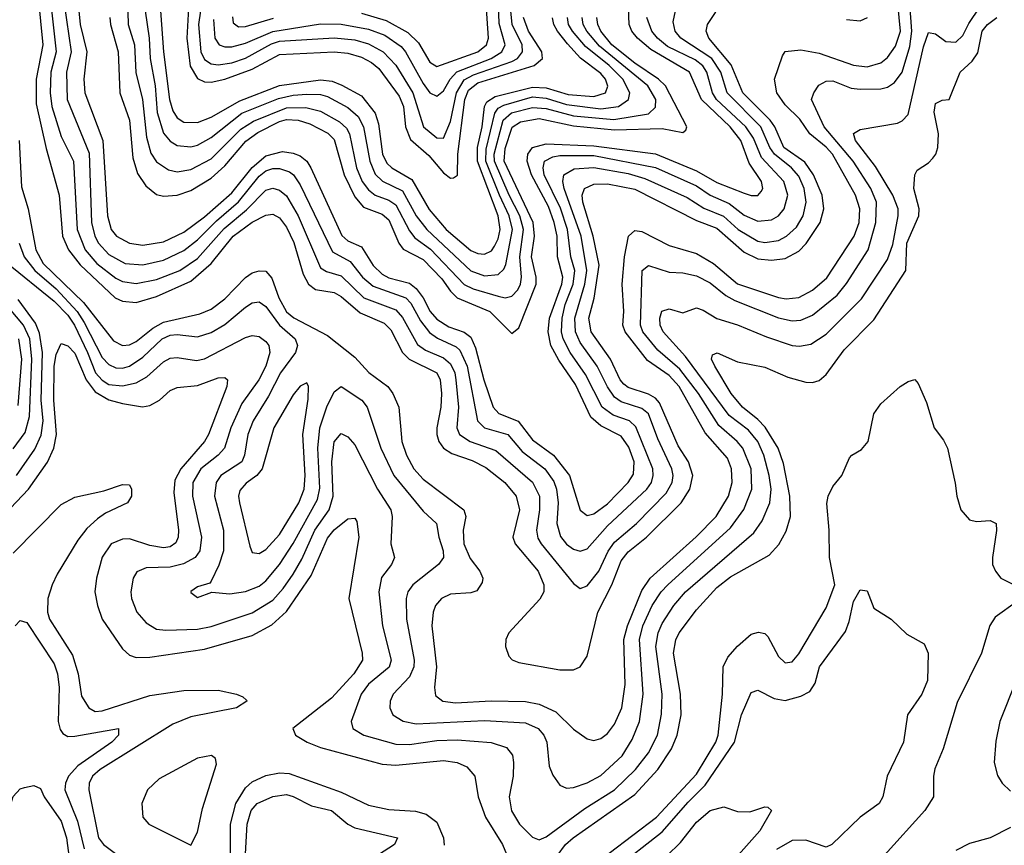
# Model space of a CAD drawing. Header units: inches. Extents: x 990535 to 1117859, y 769386 to 892122.
# Tile 753 of 1056: x 1074509 to 1077392, y 842868 to 845284. Entities that reach past the tile are written whole.
import ezdxf

# ---------------------------------------------------------------- set-up
doc = ezdxf.new("R2010")
doc.units = ezdxf.units.IN
doc.header["$MEASUREMENT"] = 0
doc.layers.add('B0874', color=7, linetype='Continuous')

msp = doc.modelspace()

# ---------------------------------------------------------------- linework, layer by layer
at = {"layer": 'B0874', "color": 5}
for points, elevation in [([(1074681.9, 845310), (1074686.3, 845270), (1074705.8, 845190), (1074697, 845110), (1074699.4, 845070), (1074752.5, 844930), (1074765.6, 844710), (1074777, 844670), (1074792.8, 844650), (1074830, 844629.7), (1074870, 844624.4), (1074930, 844634), (1074990, 844662), (1075050, 844707.3), (1075130, 844777), (1075190, 844851.2), (1075230, 844885.3), (1075278.3, 844898.2), (1075310, 844893.3), (1075330, 844885.1), (1075350.1, 844870), (1075361.7, 844850), (1075451.9, 844651.9), (1075470, 844636.8), (1075510, 844618.7), (1075544.1, 844564.1), (1075570, 844539.6), (1075590, 844528.7), (1075650, 844513), (1075670, 844496.9), (1075689.8, 844470), (1075710.5, 844430), (1075730, 844407), (1075765.5, 844385.5), (1075810, 844369.8), (1075830, 844354.4), (1075843.9, 844323.9), (1075868.2, 844230), (1075895.2, 844150), (1075911.8, 844131.8), (1075968.8, 844108.8), (1076010, 844054.7), (1076072.2, 844010), (1076118.9, 843950), (1076150, 843848.2), (1076170, 843832.6), (1076190, 843837.9), (1076230, 843866.9), (1076290.3, 843930), (1076305.6, 843954.4), (1076308.4, 843990), (1076292.7, 844032.7), (1076270, 844065.4), (1076210, 844094.9), (1076180.6, 844120.6), (1076135.8, 844215.9), (1076087.1, 844287.1), (1076063.8, 844330), (1076056.6, 844370), (1076060.3, 844410), (1076095.8, 844510), (1076098.9, 844530), (1076083.3, 844590), (1076082.6, 844650), (1076073.8, 844690), (1076057.2, 844737.2), (1076007.3, 844830), (1075994.8, 844870), (1075996.9, 844890), (1076010, 844910), (1076050, 844920.9), (1076190, 844914.8), (1076370, 844891), (1076490, 844841), (1076550, 844806.9), (1076630, 844776), (1076650, 844768.9), (1076670, 844769.6), (1076679.4, 844780.6), (1076684.2, 844790), (1076680.3, 844810), (1076644.2, 844864.2), (1076620.2, 844930), (1076588.7, 844970), (1076505, 845050), (1076470.2, 845130), (1076356.7, 845196.7), (1076317.2, 845230), (1076301, 845250), (1076293.3, 845270), (1076289.4, 845370.6)], 2880), ([(1074507.1, 844630), (1074522.1, 844590), (1074553.2, 844550), (1074616.2, 844496.2), (1074677, 844430), (1074697.9, 844397.9), (1074750, 844295.2), (1074770, 844274.6), (1074790, 844265.1), (1074810, 844264.2), (1074830, 844269.8), (1074870, 844296), (1074926.5, 844350), (1074950, 844360.5), (1074970, 844362.6), (1075030, 844355.8), (1075070, 844368), (1075110, 844392.3), (1075170, 844443), (1075190, 844455.7), (1075210, 844458.5), (1075230, 844444.2), (1075269.7, 844389.7), (1075315, 844350), (1075322.1, 844330), (1075316.9, 844310), (1075272.5, 844250), (1075237.6, 844182.4), (1075192.3, 844110), (1075176.6, 844070), (1075166.9, 844010), (1075158.9, 843990), (1075097.4, 843950), (1075084.2, 843930), (1075079.7, 843890), (1075106.1, 843790), (1075105.3, 843730), (1075092.2, 843687.7), (1075070, 843640.9), (1075065.3, 843634.8), (1075030, 843624.5), (1075010, 843611.1), (1075010, 843607.3), (1075030, 843593.4), (1075071.3, 843608.7), (1075124.2, 843604.2), (1075170, 843610.4), (1075210, 843626.4), (1075230, 843641.4), (1075270, 843689.7), (1075310, 843751), (1075380.5, 843879.5), (1075387.4, 843912.6), (1075381.4, 844030), (1075388, 844090), (1075408.6, 844151.4), (1075430, 844195.2), (1075450, 844210.1), (1075510.4, 844170.4), (1075526.6, 844150), (1075566.7, 844030), (1075604.1, 843950), (1075690, 843845.3), (1075729.4, 843810), (1075735.9, 843770), (1075748.6, 843730), (1075750.1, 843710), (1075735, 843690), (1075659.8, 843630), (1075644.9, 843610), (1075640.3, 843590), (1075641.7, 843530), (1075663.7, 843410), (1075663.1, 843390), (1075650, 843360.7), (1075602.7, 843310), (1075594, 843290), (1075592.5, 843270), (1075601.6, 843250), (1075631.2, 843231.2), (1075670, 843223.9), (1075870, 843233.6), (1075990, 843226.2), (1076026.6, 843210), (1076043.6, 843190), (1076051.9, 843170), (1076059.4, 843099.4), (1076070, 843073.7), (1076090, 843044.2), (1076110, 843035.2), (1076130, 843037), (1076170, 843050.6), (1076210, 843071.9), (1076272.7, 843130), (1076302.4, 843177.6), (1076323.5, 843230), (1076334.7, 843310), (1076323.1, 843470), (1076333.2, 843510), (1076360.5, 843570), (1076387, 843610), (1076406.4, 843630), (1076590, 843796.5), (1076629.1, 843850.9), (1076652.8, 843910), (1076650.2, 843970), (1076626, 844030), (1076609.9, 844050), (1076555.9, 844095.9), (1076496.1, 844190), (1076441.3, 844261.3), (1076377.1, 844317.1), (1076333.3, 844370), (1076326.1, 844390), (1076331.6, 844550), (1076350, 844564.6), (1076410, 844545.1), (1076450, 844543.1), (1076490, 844533.9), (1076530, 844513.3), (1076576.4, 844476.4), (1076602.5, 844462.5), (1076730, 844411.3), (1076770, 844402.5), (1076795.4, 844404.6), (1076830, 844418.7), (1076902.1, 844477.9), (1076930, 844512.1), (1076993.4, 844610), (1077015, 844690), (1077017.3, 844750), (1077000.4, 844790), (1076948.7, 844870), (1076864, 844970), (1076827, 845050), (1076833.7, 845070), (1076848.2, 845091.8), (1076870, 845104.1), (1076890, 845104.7), (1076943.3, 845083.3), (1076970, 845080.3), (1077030, 845081.6), (1077050, 845086.6), (1077070, 845099.6), (1077092.8, 845130), (1077115, 845205), (1077120.5, 845250), (1077114.5, 845330)], 2760), ([(1074507.9, 844930), (1074514.4, 844794.4), (1074534.3, 844730), (1074556.1, 844610), (1074578.1, 844570), (1074695.8, 844455.8), (1074783.8, 844343.8), (1074810, 844330.1), (1074830, 844332.4), (1074850, 844342.3), (1074898.9, 844381.1), (1074930, 844399.1), (1075036.8, 844423.2), (1075070, 844436.4), (1075110, 844466.6), (1075170.2, 844529.8), (1075190, 844543.3), (1075210, 844549.2), (1075230, 844547.9), (1075247.5, 844527.5), (1075267.3, 844470), (1075290, 844428.6), (1075311.2, 844411.2), (1075410, 844359.8), (1075490, 844295.9), (1075531.1, 844251.1), (1075586.3, 844210), (1075601.5, 844190), (1075618.7, 844150), (1075627.9, 844050), (1075641.4, 844010), (1075662.7, 843970), (1075690, 843939), (1075809.3, 843849.3), (1075815.5, 843830), (1075807.1, 843790), (1075809.4, 843750), (1075827.5, 843707.5), (1075856.4, 843670), (1075864.8, 843650), (1075863.3, 843636.6), (1075847.1, 843612.9), (1075830, 843606.6), (1075770, 843602.7), (1075743.5, 843590), (1075726, 843570), (1075719.3, 843550), (1075715.7, 843510), (1075729.3, 843390.7), (1075723.6, 843330), (1075726.5, 843306.5), (1075747.6, 843290), (1075784.7, 843284.7), (1075889.4, 843290.6), (1075990, 843288.6), (1076030, 843281.4), (1076078.8, 843258.8), (1076130, 843208.1), (1076170, 843179.4), (1076190, 843175), (1076210, 843180.1), (1076230, 843195.1), (1076250, 843222), (1076271.9, 843270), (1076281.5, 843338.5), (1076277.2, 843470), (1076288, 843510), (1076330, 843613.8), (1076355.1, 843650), (1076489.5, 843770.6), (1076547.6, 843830), (1076584.5, 843890), (1076595.3, 843930), (1076592.9, 843970), (1076580.8, 844000.8), (1076515.3, 844075.3), (1076440.1, 844210), (1076410, 844243), (1076346.6, 844286.6), (1076281.4, 844370), (1076274.6, 844390), (1076277.7, 844430), (1076272.4, 844510), (1076280, 844590), (1076291.6, 844650), (1076310, 844666.6), (1076330, 844663.9), (1076410, 844623.4), (1076490, 844599.2), (1076540.3, 844570), (1076610.7, 844510.7), (1076730, 844470.9), (1076753.3, 844466.7), (1076790, 844470.7), (1076830, 844492.5), (1076871.9, 844528.1), (1076952.4, 844650), (1076967.1, 844690), (1076968.6, 844730), (1076955.6, 844770), (1076888.2, 844890), (1076870, 844911.1), (1076822.6, 844950), (1076792.9, 844992.9), (1076750, 845034.4), (1076725.3, 845070), (1076718.8, 845110), (1076741.8, 845178.2), (1076750, 845190.5), (1076795.5, 845195.5), (1076850, 845185.5), (1076950, 845150.7), (1076990, 845145.7), (1077030, 845157.5), (1077050, 845172.9), (1077073.4, 845206.6), (1077087.8, 845250), (1077080.1, 845330)], 2780), ([(1074562.8, 845350), (1074576.4, 845210), (1074556.8, 845110), (1074557.1, 845037.1), (1074586.6, 844906.6), (1074625, 844770), (1074634.5, 844650), (1074651.5, 844610), (1074686.1, 844566.1), (1074788.6, 844470), (1074810, 844460.1), (1074850, 844456.7), (1074910, 844473.4), (1075010, 844518.4), (1075069.3, 844570.7), (1075134, 844650), (1075190, 844691.1), (1075230, 844711.9), (1075250, 844714.4), (1075270, 844703.9), (1075290, 844676.6), (1075311.4, 844631.4), (1075338.7, 844538.7), (1075354.2, 844510), (1075374.7, 844494.7), (1075430, 844485.6), (1075450, 844474.2), (1075506.2, 844426.2), (1075575.8, 844395.8), (1075595.8, 844375.8), (1075630, 844310.1), (1075649.4, 844290), (1075730.1, 844250), (1075739.8, 844230), (1075743.9, 844190), (1075742.3, 844150), (1075729.8, 844090), (1075729.8, 844070), (1075736, 844050), (1075750, 844030.1), (1075774, 844014), (1075834, 843994), (1075873.7, 843973.7), (1075928.9, 843930), (1075962.4, 843890), (1075972.3, 843850), (1075952.3, 843770), (1075959.7, 843750), (1076026.6, 843670), (1076043.5, 843630), (1076043, 843610), (1076032, 843588), (1075940.7, 843490), (1075932.6, 843470), (1075931, 843450), (1075941.4, 843421.4), (1075951.1, 843411.1), (1075970, 843403.3), (1076090, 843381.4), (1076130, 843381.9), (1076150, 843390.7), (1076170, 843421.3), (1076201.2, 843550), (1076242.2, 843630), (1076270, 843700.6), (1076290, 843726.3), (1076344.5, 843770), (1076445.5, 843870), (1076471.1, 843910), (1076479.2, 843950), (1076466.8, 843990), (1076436.9, 844036.9), (1076382.5, 844162.5), (1076370, 844176.2), (1076350, 844188), (1076290, 844207.3), (1076277.7, 844217.7), (1076267.4, 844230), (1076239, 844290), (1076182, 844370), (1076175.6, 844410), (1076190.9, 844469), (1076205, 844565), (1076187.8, 844650), (1076157.7, 844750), (1076155.9, 844770), (1076162.9, 844790), (1076190, 844802.1), (1076230, 844803.7), (1076310, 844787.4), (1076490, 844695.8), (1076550, 844673.4), (1076630, 844603.5), (1076670, 844583.8), (1076710, 844579.8), (1076750, 844585.1), (1076790, 844606.1), (1076811.6, 844628.4), (1076852.2, 844690), (1076863.3, 844730), (1076857.9, 844770), (1076833.1, 844830), (1076807.1, 844867.1), (1076746, 844910), (1076719.8, 844970), (1076706, 844990), (1076625.6, 845070), (1076591.5, 845151.5), (1076526.4, 845230), (1076518.4, 845250), (1076523, 845270), (1076570, 845343.2)], 2820), ([(1074600.2, 845330), (1074615.4, 845190), (1074600, 845130), (1074598.3, 845070), (1074602.8, 845030), (1074630, 844941.5), (1074666.7, 844870), (1074676.9, 844670), (1074700.4, 844610), (1074735.2, 844570), (1074790, 844527), (1074810, 844517.3), (1074850, 844511.9), (1074910, 844523.1), (1074977.7, 844550), (1075030, 844584.8), (1075107.3, 844672.7), (1075172.8, 844727.2), (1075230, 844785), (1075250, 844790.7), (1075270, 844784.5), (1075290, 844768), (1075324.2, 844710), (1075390, 844557.4), (1075406.8, 844546.8), (1075450, 844534.4), (1075516.3, 844470), (1075610, 844435.2), (1075630, 844412.1), (1075673.4, 844333.4), (1075696.6, 844316.6), (1075750, 844294.8), (1075770, 844277.1), (1075782.6, 844250), (1075786.3, 844230), (1075793.7, 844150), (1075788.4, 844090), (1075797, 844070), (1075827.5, 844050), (1075902.9, 844022.9), (1076010, 843930.9), (1076030.6, 843890), (1076031.1, 843850), (1076021.8, 843790), (1076026.3, 843766.3), (1076035.2, 843750), (1076130, 843634), (1076150, 843619.7), (1076170, 843626.9), (1076204.7, 843670), (1076231.7, 843728.3), (1076250, 843754.6), (1076314.7, 843810), (1076401.9, 843898.1), (1076419.5, 843930), (1076422.2, 843950), (1076418.5, 843970), (1076376.9, 844056.9), (1076350.1, 844130.1), (1076330, 844146.5), (1076270, 844165.3), (1076250, 844179.4), (1076230, 844209), (1076199.6, 844270), (1076150, 844339.5), (1076136, 844370), (1076134.5, 844410), (1076163.8, 844510), (1076169.8, 844550), (1076152.7, 844650), (1076102.8, 844790), (1076098.8, 844810), (1076102.4, 844830), (1076132.3, 844847.7), (1076190, 844851.3), (1076290, 844833.7), (1076339.3, 844819.3), (1076463.4, 844763.4), (1076512.1, 844732.1), (1076569.3, 844709.3), (1076612.2, 844670), (1076670, 844635.8), (1076690, 844631.6), (1076730, 844637.3), (1076754.2, 844650), (1076783.1, 844676.9), (1076802.6, 844710), (1076811, 844750), (1076805.2, 844790), (1076790, 844825.5), (1076768.5, 844850), (1076718.4, 844890), (1076705, 844910), (1076678.6, 844970), (1076580.5, 845070), (1076561.9, 845130), (1076535.4, 845170), (1076444.9, 845230), (1076428.3, 845250), (1076422.2, 845277.8), (1076429.4, 845310)], 2840), ([(1074639.4, 845330), (1074659.8, 845190), (1074646.5, 845130), (1074648, 845050), (1074712.8, 844892.8), (1074719.5, 844690), (1074729.3, 844650), (1074739.6, 844630), (1074770, 844596.6), (1074817.6, 844570), (1074870, 844566.9), (1074930, 844579.7), (1074990, 844608.7), (1075030, 844639.2), (1075084.8, 844695.2), (1075149.2, 844750.8), (1075210, 844826), (1075230, 844841.1), (1075250, 844848.1), (1075270, 844848.4), (1075298.6, 844838.6), (1075310.8, 844830), (1075330, 844800.6), (1075424.7, 844604.7), (1075476.6, 844576.6), (1075512.7, 844530), (1075543.8, 844503.8), (1075639, 844470), (1075653.8, 844453.8), (1075682.2, 844402.2), (1075708.3, 844368.3), (1075731.8, 844351.8), (1075786.9, 844326.9), (1075797.1, 844317.1), (1075818.9, 844270), (1075849.6, 844109.6), (1075870, 844090), (1075938.1, 844070), (1075980, 844020), (1076046.7, 843970), (1076072.6, 843932.6), (1076080.8, 843910), (1076085.4, 843870), (1076081.2, 843810), (1076091.9, 843771.9), (1076110, 843748.8), (1076130, 843734.4), (1076150, 843728.3), (1076170, 843735.1), (1076230, 843803), (1076345.4, 843910), (1076358.7, 843930), (1076363.9, 843950), (1076362.1, 843970), (1076312.9, 844092.9), (1076293.9, 844110), (1076246.3, 844126.3), (1076214.2, 844150), (1076165.8, 844245.8), (1076120.3, 844310), (1076099.9, 844350), (1076095.4, 844370), (1076097.3, 844410), (1076106.4, 844450), (1076129.6, 844510), (1076133.8, 844550), (1076122.8, 844590), (1076112.4, 844670), (1076091.8, 844731.8), (1076044.9, 844830), (1076041.6, 844850), (1076045.7, 844870), (1076070, 844882.9), (1076090, 844886.3), (1076190, 844885.9), (1076370, 844851.7), (1076490, 844797.2), (1076530, 844769.8), (1076586, 844746), (1076630, 844711.9), (1076670, 844694.5), (1076710, 844697.9), (1076730.4, 844709.6), (1076747.5, 844730), (1076757.4, 844770), (1076746.4, 844810), (1076680.9, 844880.9), (1076656.8, 844936.8), (1076634.4, 844970), (1076549.1, 845050), (1076536.8, 845070), (1076520.3, 845130), (1076508.9, 845148.9), (1076486.3, 845166.3), (1076405.7, 845205.7), (1076375.8, 845230), (1076359.3, 845250), (1076344.9, 845290)], 2860), ([(1075076, 845284), (1075079.9, 845230), (1075093.2, 845210), (1075110, 845203.9), (1075130, 845204.1), (1075170, 845214.6), (1075250, 845249.2), (1075390, 845271.8), (1075450, 845271.1), (1075530, 845256.4), (1075578, 845238), (1075625.4, 845205.3), (1075638.5, 845190), (1075690, 845097.1), (1075710, 845070.1), (1075730, 845059.8), (1075750, 845076), (1075769.5, 845110), (1075788.3, 845131.6), (1075889.6, 845170.4), (1075920.3, 845190), (1075930, 845210), (1075912.4, 845272.4), (1075910.7, 845330)], 3060), ([(1075510, 845302.8), (1075581.7, 845281.7), (1075645.8, 845245.8), (1075676.2, 845216.2), (1075710, 845159.1), (1075730, 845146.7), (1075850, 845189.9), (1075875.3, 845210), (1075881.2, 845230), (1075874.3, 845330)], 3080), ([(1074470, 844573.2), (1074610, 844460.1), (1074650, 844418.7), (1074669, 844390), (1074707.9, 844310), (1074730.8, 844250.8), (1074750, 844228.5), (1074770, 844216.7), (1074810, 844212), (1074850, 844221.5), (1074881.7, 844238.3), (1074930, 844282.3), (1074950, 844293.8), (1074970, 844295.6), (1075026.9, 844286.9), (1075050, 844291.1), (1075170, 844354.3), (1075190, 844359.6), (1075210, 844356.6), (1075230, 844341.7), (1075238.4, 844330), (1075241.8, 844310), (1075229.7, 844270), (1075209.1, 844230), (1075159.1, 844160.9), (1075127.4, 844090), (1075108.3, 844030), (1075090.1, 844010), (1075039.1, 843970), (1075015.9, 843930), (1075015.3, 843890), (1075040.9, 843770), (1075036.5, 843730), (1075022.4, 843710), (1074988.4, 843691.6), (1074950, 843682.1), (1074879.7, 843680.3), (1074851.7, 843668.3), (1074840.9, 843650), (1074834, 843610), (1074835.9, 843590), (1074851.5, 843550), (1074878.8, 843518.8), (1074910, 843500.6), (1074937.3, 843497.3), (1075030, 843500.6), (1075070, 843508.1), (1075190, 843548), (1075250, 843585.7), (1075280.8, 843619.2), (1075310, 843661.6), (1075335, 843705.1), (1075372.6, 843790), (1075415, 843850), (1075427, 843890), (1075422.6, 843990), (1075430, 844048.9), (1075450, 844072.7), (1075470, 844063.2), (1075490, 844039.3), (1075556.2, 843910), (1075596, 843850), (1075599.8, 843830), (1075595.1, 843750), (1075606, 843710), (1075597.8, 843690), (1075568.3, 843651.7), (1075560.3, 843610), (1075570.8, 843510), (1075596.6, 843410), (1075590.5, 843389.5), (1075530, 843339.5), (1075509, 843310), (1075479.4, 843230), (1075484.2, 843210), (1075516.1, 843190), (1075610, 843164.3), (1075650, 843162.6), (1075730, 843174.9), (1075790, 843176.7), (1075889.1, 843169.1), (1075934.3, 843154.3), (1075951.8, 843131.8), (1075955, 843110), (1075953.4, 843070), (1075941.9, 843010), (1075948.4, 842968.5), (1075972.5, 842930), (1076010, 842891.5), (1076030, 842884.3), (1076050, 842892.6), (1076163.9, 842976.1), (1076250, 843030.7), (1076312, 843090), (1076350, 843138.6), (1076376.1, 843190), (1076388.1, 843251.9), (1076390.2, 843310), (1076371.3, 843450), (1076378.5, 843490), (1076390, 843517.2), (1076424.1, 843570), (1076458.4, 843610), (1076658.1, 843781.9), (1076682.8, 843817.2), (1076704.9, 843870), (1076708.6, 843910), (1076703.6, 843950), (1076687.8, 844010), (1076669.8, 844049.8), (1076642.6, 844082.6), (1076585.8, 844125.8), (1076458.6, 844298.6), (1076393.3, 844370), (1076383.6, 844390), (1076383.1, 844410), (1076389.3, 844430.7), (1076410, 844437.6), (1076450, 844426.2), (1076490, 844440.5), (1076510, 844433.8), (1076550, 844409), (1076610, 844391.3), (1076695.4, 844355.4), (1076770, 844330.5), (1076791.5, 844328.5), (1076825.5, 844334.5), (1076870, 844363.4), (1076973.2, 844466.8), (1077050, 844581.6), (1077065.6, 844625.6), (1077080.9, 844710), (1077081, 844730), (1077064.9, 844770), (1077014, 844854), (1076956.1, 844930), (1076949.6, 844950.4), (1076970, 844962), (1077079, 844981), (1077092.6, 844987.4), (1077110, 845006.3), (1077155.4, 845204.6), (1077170, 845246.4), (1077190, 845241.9), (1077220.3, 845220.3), (1077250, 845217.7), (1077270, 845237.4), (1077287.2, 845272.8), (1077319.5, 845320.5)], 2740), ([(1074825.8, 845305.8), (1074826.2, 845270), (1074845.5, 845210), (1074848.9, 845128.9), (1074868.6, 845050), (1074880, 844940), (1074892.7, 844892.7), (1074910, 844868.1), (1074944.3, 844844.3), (1074970, 844838.8), (1075010, 844845.4), (1075070, 844876.9), (1075156.9, 844963.1), (1075193.2, 844986.8), (1075290, 845025.8), (1075346.9, 845026.9), (1075390, 845015.8), (1075445.1, 844985.1), (1075466, 844966), (1075474.1, 844950), (1075494.9, 844850), (1075511.9, 844810), (1075530, 844785.5), (1075550, 844770.3), (1075590, 844756), (1075610, 844742.3), (1075650, 844666.3), (1075665.7, 844645.7), (1075711.9, 844611.9), (1075810, 844509.3), (1075836.3, 844496.3), (1075910, 844474.5), (1075930, 844469.7), (1075950, 844474.4), (1075967.1, 844492.9), (1075975, 844510), (1075977.9, 844530), (1075973.3, 844590), (1075984.1, 844670), (1075973.6, 844710), (1075941.6, 844770), (1075899.3, 844870), (1075898.2, 844890), (1075924.3, 844990), (1075949.1, 845010.9), (1076010, 845027.1), (1076050, 845023.5), (1076130, 845002.4), (1076248.8, 844991.2), (1076350, 845007.9), (1076370, 845027.3), (1076371.1, 845050), (1076347.8, 845090), (1076206.2, 845206.2), (1076169.1, 845250), (1076158.6, 845270), (1076156.1, 845290)], 2940), ([(1074876.6, 845310), (1074888.5, 845230), (1074891.3, 845170), (1074905.2, 845090), (1074911.9, 845011.9), (1074930, 844952.1), (1074950, 844927.8), (1074970, 844915.9), (1075010, 844911.9), (1075030, 844916.8), (1075070, 844938.8), (1075159.6, 845010), (1075266.7, 845053.3), (1075310, 845063.3), (1075350, 845066.2), (1075390, 845065.2), (1075410, 845059.3), (1075470, 845027.1), (1075500.3, 845000.3), (1075515.9, 844970), (1075533.9, 844870), (1075550, 844831.8), (1075571.1, 844811.1), (1075630, 844783.1), (1075670, 844709.7), (1075701.2, 844670), (1075830, 844549), (1075870, 844534.4), (1075910, 844537.8), (1075926.5, 844553.5), (1075932.3, 844567.7), (1075951.8, 844670), (1075942.4, 844710), (1075913.2, 844770), (1075873.8, 844870), (1075874.9, 844905.1), (1075900.1, 845010), (1075910, 845024.9), (1075925.9, 845034.1), (1076010, 845057.7), (1076050, 845053.9), (1076110, 845035.1), (1076210, 845022.9), (1076261.9, 845030), (1076291.6, 845050), (1076295.5, 845070), (1076274.3, 845110), (1076234.8, 845150), (1076165.3, 845205.3), (1076127, 845250), (1076116, 845270), (1076112.6, 845290)], 2960), ([(1074921.2, 845310), (1074930.4, 845190), (1074947.6, 845050), (1074957.5, 845017.5), (1074970, 844996.6), (1074990, 844983.5), (1075030, 844982.8), (1075070, 844998.1), (1075153.5, 845046.5), (1075270, 845091), (1075390, 845108), (1075423.6, 845103.6), (1075452.2, 845092.2), (1075510, 845060.7), (1075549.5, 845010), (1075559.2, 844979.2), (1075570.7, 844890.7), (1075583.7, 844863.7), (1075598.1, 844850), (1075656.6, 844816.6), (1075707.9, 844727.9), (1075757.6, 844670), (1075830, 844608.5), (1075850, 844599.2), (1075870, 844597.8), (1075890, 844607.8), (1075899.1, 844620.9), (1075910, 844643), (1075915.3, 844670), (1075909.8, 844710), (1075849, 844870), (1075849.4, 844910), (1075862.9, 844970), (1075869.8, 845030), (1075876.6, 845043.4), (1075901.2, 845058.8), (1076010, 845086.4), (1076050, 845084.1), (1076114.8, 845065.2), (1076190, 845058.5), (1076223.6, 845070), (1076231, 845089), (1076223.8, 845110), (1076210, 845126.5), (1076151.1, 845171.1), (1076113.2, 845213.2), (1076083.7, 845250), (1076072.4, 845270), (1076068.7, 845288.7)], 2980), ([(1075003, 845317), (1074998.6, 845230), (1075008, 845148), (1075030, 845111.6), (1075050, 845102.2), (1075070, 845101.3), (1075110, 845109.4), (1075190, 845138.7), (1075270, 845181.6), (1075430, 845190), (1075470, 845185.6), (1075510, 845174.1), (1075538.8, 845158.8), (1075560.8, 845140.8), (1075619.7, 845059.7), (1075632.5, 845030), (1075638.6, 844970), (1075653.1, 844933.1), (1075706.8, 844886.8), (1075750, 844836), (1075770, 844820.5), (1075779, 844821), (1075790.9, 844829.1), (1075791.7, 844890), (1075812, 845050), (1075822.9, 845077.1), (1075850, 845099), (1076014.9, 845150), (1076039.6, 845170), (1076037.2, 845190), (1075998.6, 845250), (1075984.4, 845290)], 3020), ([(1075038.3, 845310), (1075032.9, 845270), (1075039.1, 845190), (1075050, 845167.1), (1075070, 845154.5), (1075090, 845151.8), (1075130, 845157.9), (1075170, 845171.3), (1075246.5, 845213.5), (1075270, 845220.7), (1075430, 845231.1), (1075490, 845224.4), (1075530, 845213.2), (1075573.3, 845190), (1075610, 845150.9), (1075660.3, 845070), (1075691.5, 844970), (1075730, 844938.3), (1075750, 844937), (1075770, 844986.2), (1075787.4, 845070), (1075810, 845107.8), (1075837.4, 845122.6), (1075950, 845161.3), (1075965.9, 845170), (1075981.1, 845190), (1075979.7, 845210), (1075950.7, 845270), (1075946.9, 845310)], 3040), ([(1074772.8, 845290), (1074774.4, 845270), (1074797, 845190), (1074802.2, 845070), (1074830, 844990), (1074839.9, 844879.9), (1074853.5, 844833.5), (1074877.9, 844797.9), (1074910, 844772.5), (1074930, 844767.2), (1074970, 844770.1), (1075010, 844784), (1075070, 844820.3), (1075110, 844856), (1075171.3, 844928.7), (1075206.1, 844954), (1075270, 844986), (1075290, 844991.6), (1075323.9, 844990), (1075358.7, 844978.7), (1075411.6, 844951.6), (1075430, 844933.3), (1075458.6, 844830), (1075490, 844765.3), (1075515.5, 844735.5), (1075570, 844714.7), (1075590, 844698.2), (1075618.7, 844630), (1075631.9, 844611.9), (1075690, 844581.6), (1075745.1, 844525.1), (1075770, 844489.1), (1075790, 844470.3), (1075885.8, 844430), (1075950, 844365.4), (1075970, 844382), (1076021.3, 844510), (1076021.3, 844530), (1076007.4, 844590), (1076016.6, 844650), (1076011.8, 844690), (1075927, 844870), (1075930, 844907.2), (1075951.1, 844968.9), (1075975.3, 844984.7), (1076030, 844994.6), (1076130, 844973.4), (1076250, 844961.6), (1076390, 844965), (1076450, 844953.2), (1076459.1, 844960.9), (1076462, 844970), (1076400.1, 845090), (1076379.3, 845110), (1076310, 845156.3), (1076242.9, 845210), (1076210.8, 845250), (1076201.1, 845270), (1076198.7, 845290)], 2920), ([(1075131.7, 845291.7), (1075134.2, 845274.2), (1075150, 845262.6), (1075170, 845263.3), (1075252.3, 845287.7)], 3080), ([(1076082.3, 842837.7), (1076106.7, 842870), (1076129.8, 842890.2), (1076310, 843016.7), (1076377.1, 843090), (1076417.2, 843150), (1076433.4, 843190), (1076445.2, 843250), (1076443.9, 843310), (1076423.5, 843430), (1076430, 843469.2), (1076439.9, 843490), (1076490, 843556.6), (1076550, 843622.6), (1076590, 843653.7), (1076703.2, 843716.8), (1076731.9, 843748.1), (1076753.3, 843786.7), (1076765.4, 843830), (1076763.6, 843890), (1076745.2, 843985.2), (1076729, 844030), (1076691.3, 844091.3), (1076670, 844114.3), (1076625.5, 844150), (1076592.1, 844190), (1076543.6, 844270), (1076534.2, 844290), (1076537.1, 844302.9), (1076551.2, 844308.8), (1076610, 844282.7), (1076690, 844267.3), (1076757.8, 844237.8), (1076810, 844223.5), (1076830, 844222.4), (1076850, 844227.9), (1076870, 844245.8), (1076922.7, 844317.3), (1077010, 844405.5), (1077103.3, 844550), (1077106.3, 844630), (1077141.7, 844710), (1077142.6, 844730), (1077127, 844790), (1077129.1, 844830), (1077136.9, 844843.1), (1077170, 844865), (1077181.8, 844878.2), (1077191.1, 844890), (1077197.1, 844910), (1077199.2, 844950), (1077186.4, 845013.6), (1077190, 845038.3), (1077210, 845048.4), (1077230, 845050.3), (1077261.9, 845130), (1077297.6, 845162.4), (1077313.7, 845186.3), (1077327, 845250), (1077342.5, 845270), (1077370, 845290.6)], 2720), ([(1076930, 845284.1), (1076970, 845280.8), (1076991.2, 845290)], 2820), ([(1074499.3, 843950), (1074553.2, 844026.8), (1074571.6, 844068.4), (1074577.4, 844110), (1074572.1, 844170), (1074576, 844310), (1074566.6, 844366.6), (1074555.4, 844395.4), (1074504.9, 844464.9)], 2740), ([(1074490, 844028.5), (1074524.6, 844075.4), (1074537.7, 844122.3), (1074544.6, 844290), (1074538.4, 844350), (1074520.4, 844390), (1074478.9, 844438.9)], 2760), ([(1074505, 844155), (1074515.2, 844290), (1074506.8, 844350)], 2780), ([(1074410, 843779.6), (1074534.9, 843910), (1074590.7, 843989.3), (1074608.5, 844030), (1074616.6, 844070), (1074608.8, 844170), (1074609.8, 844270.2), (1074615.8, 844304.2), (1074630, 844336.2), (1074650, 844329), (1074670, 844307.5), (1074703.8, 844230), (1074730, 844194.4), (1074770, 844171.1), (1074810, 844160.8), (1074868.8, 844151.2), (1074890, 844154.9), (1074918.5, 844170), (1074950, 844198.6), (1074970, 844207.9), (1075030, 844213.3), (1075090, 844236.3), (1075110, 844236.8), (1075117.7, 844230), (1075115.5, 844210), (1075061.3, 844070), (1075050.4, 844049.6), (1074980.5, 843970), (1074963.4, 843936.6), (1074960.6, 843900.6), (1074974.3, 843790), (1074973.2, 843770), (1074966.6, 843753.4), (1074950, 843741.3), (1074930, 843738.2), (1074890, 843745.4), (1074830, 843764.7), (1074810, 843763.7), (1074777.3, 843750), (1074750, 843711.4), (1074733.5, 843650), (1074729.1, 843610), (1074737.1, 843570), (1074750.1, 843530), (1074810, 843442.8), (1074830, 843424.2), (1074850, 843417.9), (1074890, 843418.7), (1075050, 843442.1), (1075190, 843481.8), (1075247.3, 843512.7), (1075290, 843552.1), (1075362.3, 843657.7), (1075410, 843766.6), (1075430, 843790.6), (1075470, 843822.8), (1075490, 843824.9), (1075495.9, 843815.9), (1075501.6, 843770), (1075472.9, 843590), (1075511.8, 843430), (1075512.2, 843410), (1075486.9, 843370), (1075421.8, 843298.2), (1075308.9, 843210), (1075316.5, 843190), (1075350.2, 843170), (1075390, 843154), (1075570, 843105.9), (1075610, 843102.4), (1075750, 843115.7), (1075790.1, 843110.1), (1075817.6, 843097.6), (1075841.6, 843070), (1075851, 843010), (1075872.4, 842950), (1075922.5, 842870), (1075938.8, 842830)], 2720), ([(1076234.7, 842845.3), (1076373.6, 842950), (1076490, 843076.2), (1076546.7, 843170), (1076554.1, 843190), (1076566.7, 843310), (1076568.5, 843390), (1076581.7, 843418.3), (1076610, 843450.8), (1076650, 843485.4), (1076671.8, 843491.8), (1076690, 843487.9), (1076698.8, 843478.8), (1076730, 843420.9), (1076750, 843402.4), (1076770, 843404.9), (1076790, 843428.3), (1076870, 843562.8), (1076895.5, 843630), (1076880, 843710), (1076878.7, 843790), (1076871.5, 843868.5), (1076876.3, 843890), (1076890, 843917.5), (1076916, 843950), (1076938.7, 844001.3), (1076945.2, 844010), (1076973.4, 844026.6), (1076992.6, 844050), (1077009.5, 844130), (1077030, 844159.6), (1077086.3, 844210), (1077110, 844225.3), (1077130, 844230.5), (1077139.5, 844219.5), (1077163.7, 844163.7), (1077185.7, 844090), (1077213.8, 844053.8), (1077224.9, 844030), (1077248, 843928), (1077252.2, 843890), (1077264.5, 843850), (1077290, 843820.8), (1077310, 843815.8), (1077350, 843818.7), (1077367.3, 843810), (1077368.8, 843788.8), (1077356.5, 843710), (1077357.3, 843690), (1077365.3, 843670), (1077381.1, 843650), (1077430, 843625.5)], 2680), ([(1074490, 843723), (1074630, 843864.8), (1074670, 843886.6), (1074755.1, 843904.9), (1074810, 843924.2), (1074830, 843923.1), (1074836.3, 843910), (1074836.2, 843890), (1074824.5, 843870), (1074760.1, 843839.9), (1074736.5, 843823.5), (1074705.1, 843794.9), (1074679.4, 843760.6), (1074619, 843661), (1074603.8, 843630), (1074591.7, 843590), (1074590.1, 843550), (1074595.9, 843530), (1074663.9, 843423.9), (1074680.6, 843370), (1074690, 843304.2), (1074711.5, 843270), (1074730, 843259.8), (1074750, 843261.5), (1074890, 843306.1), (1074990, 843320.8), (1075090, 843322.2), (1075144, 843310), (1075162, 843302), (1075172.8, 843292.8), (1075174, 843290), (1075144.2, 843270), (1075010, 843244.2), (1074957.3, 843222.7), (1074744.7, 843090), (1074722.3, 843070), (1074712.5, 843050), (1074711.7, 843030), (1074739.7, 842890), (1074754.7, 842870), (1074835.8, 842810)], 2680), ([(1076250, 842797.9), (1076390, 842907.9), (1076465.6, 842994.4), (1076516.1, 843043.9), (1076601.9, 843170), (1076622.1, 843250), (1076650, 843314.7), (1076670, 843322), (1076717.6, 843297.6), (1076750, 843292.2), (1076796, 843304), (1076822.3, 843317.7), (1076837.6, 843342.4), (1076850.5, 843390), (1076926.5, 843493.5), (1076937.5, 843522.5), (1076950, 843581.6), (1076970, 843615.5), (1076990, 843613), (1077010, 843562), (1077060.7, 843530), (1077105.7, 843485.7), (1077157.3, 843457.3), (1077169.1, 843430), (1077166.2, 843350), (1077150.1, 843310), (1077108.6, 843250), (1077096, 843170), (1077048.5, 843070), (1077035.6, 843010), (1077025.5, 842990), (1076969.6, 842950.4), (1076886.7, 842870), (1076870, 842862.9), (1076810, 842883), (1076770, 842881.7), (1076724.7, 842855.3)], 2660), ([(1077430, 843582), (1077364.5, 843535.5), (1077348.7, 843511.3), (1077324.3, 843430), (1077253.9, 843286.1), (1077212.4, 843150), (1077188.5, 843091.5), (1077184.3, 843070), (1077184.5, 843010), (1077158.5, 842970), (1077040.7, 842839.3)], 2680), ([(1074495.4, 843510), (1074510, 843525.7), (1074530, 843519.6), (1074610, 843398.9), (1074619.7, 843370), (1074624.8, 843330), (1074622.1, 843230), (1074627.3, 843207.3), (1074635.6, 843195.6), (1074650, 843186.8), (1074670, 843187.4), (1074798, 843210), (1074798.4, 843190), (1074778.3, 843170), (1074679, 843101), (1074651.9, 843070), (1074643, 843050), (1074641.5, 843030), (1074678.7, 842938.7), (1074697.8, 842857.8)], 2660), ([(1077426, 843350), (1077378.6, 843230), (1077367.1, 843172.9), (1077362.2, 843110), (1077371.8, 843071.8), (1077385.5, 843050), (1077410, 843026.4)], 2720), ([(1075126.4, 842806.4), (1075126, 842930), (1075141.6, 842990), (1075170, 843036), (1075190, 843053.4), (1075230, 843072), (1075270, 843080.5), (1075297.7, 843077.7), (1075450, 843023.5), (1075530, 842985.9), (1075590, 842972.4), (1075667.7, 842967.7), (1075698.7, 842958.7), (1075730, 842935.7), (1075749.7, 842890), (1075752, 842868)], 2680), ([(1074419.8, 842850), (1074461.9, 842918.1), (1074490, 843010.6), (1074510, 843033), (1074522.7, 843037.3), (1074550, 843043.1), (1074570, 843034.4), (1074580.9, 843010), (1074630, 842938.4), (1074645.7, 842890), (1074653.6, 842830)], 2640), ([(1075168.4, 842808.4), (1075174.9, 842930), (1075186.3, 842970), (1075204.1, 842990), (1075250, 843010.9), (1075290, 843016.3), (1075310, 843010.5), (1075363.2, 842983.2), (1075421.6, 842970), (1075470, 842929.5), (1075490, 842919.1), (1075615.3, 842890), (1075606.7, 842870), (1075482.3, 842790)], 2660), ([(1076403.2, 842836.8), (1076443.8, 842876.2), (1076490, 842935.8), (1076530, 842970.2), (1076570, 842980.7), (1076610, 842967.3), (1076646.2, 842966.2), (1076690, 842980.4), (1076699.5, 842979.5), (1076710.3, 842970.3), (1076676.1, 842910), (1076597.8, 842822.2)], 2640), ([(1077410, 842919.8), (1077350, 842890.2), (1077290, 842873.2), (1077250, 842852.4)], 2720)]:
    msp.add_lwpolyline(points, dxfattribs=dict(at, elevation=elevation))
for points, elevation in [([(1075350, 844221.6), (1075330, 844211.9), (1075310, 844185.8), (1075252.8, 844090), (1075219, 843970), (1075203.4, 843950), (1075172.3, 843927.7), (1075153.8, 843906.2), (1075149.7, 843890), (1075152.9, 843870), (1075182.9, 843742.9), (1075190, 843724.9), (1075210, 843721.9), (1075230, 843733.9), (1075270, 843777.4), (1075325.8, 843870), (1075341.4, 843910), (1075344.5, 843950), (1075338.2, 844070), (1075353.8, 844173.8), (1075354.8, 844210)], 2780), ([(1075070.5, 843130.5), (1075030, 843123), (1074917.5, 843062.5), (1074883.3, 843030), (1074866.3, 842990), (1074869.1, 842950), (1074886.6, 842930), (1075010, 842868.5), (1075030, 842906.7), (1075044.6, 842975.4), (1075085.5, 843105.5), (1075082, 843122)], 2720)]:
    msp.add_lwpolyline(points, close=True, dxfattribs=dict(at, elevation=elevation))

doc.saveas('drawing.dxf')
